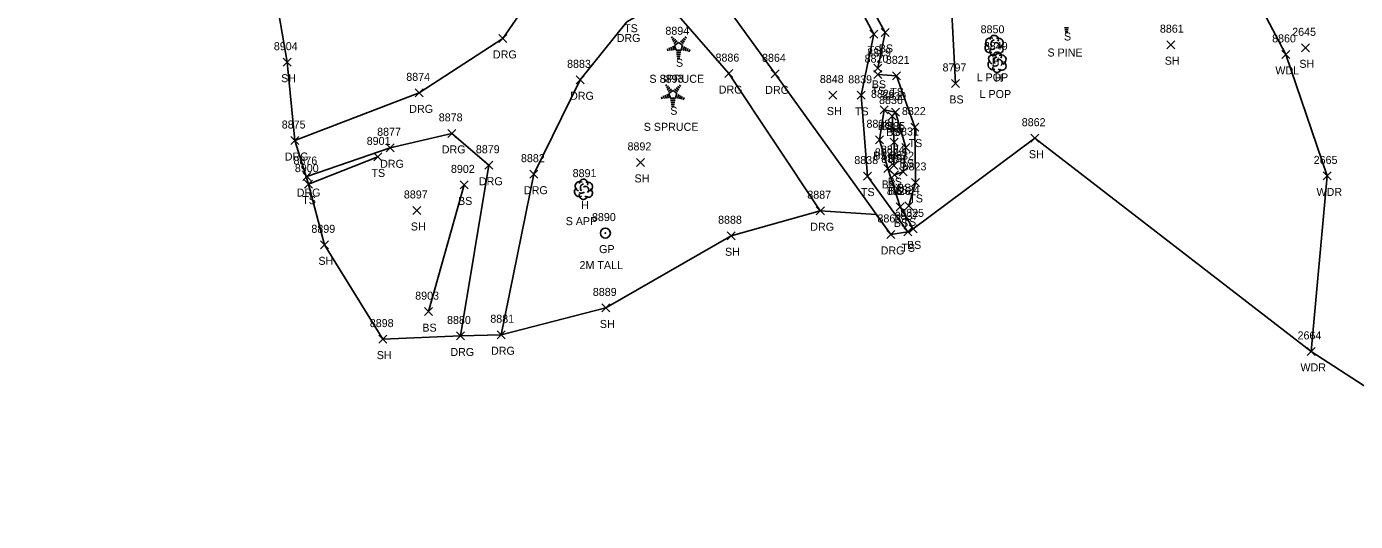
# Model space of a CAD drawing. Extents: x 1482574 to 1485769, y 580696 to 595649.
# Drawn here: x 1484447.1 to 1484779.3, y 582325.6 to 582449.2 of the extents above; entities that cross this region are included whole.
import ezdxf

# ---------------------------------------------------------------- set-up
doc = ezdxf.new("R2010")
doc.units = 0
for name, color, linetype in [('L_A', 7, 'Continuous'), ('L_C', 7, 'Continuous'), ('L_I', 7, 'Continuous'), ('L_TIC', 7, 'Continuous'), ('LAWA', 7, 'Continuous'), ('LELB', 7, 'Continuous'), ('LSOGP', 7, 'Continuous'), ('LTC', 7, 'Continuous'), ('LTD', 7, 'Continuous'), ('R_A', 7, 'Continuous'), ('R_C', 7, 'Continuous'), ('R_I', 7, 'Continuous'), ('R_TIC', 7, 'Continuous'), ('RDG', 7, 'Continuous'), ('RGP', 7, 'Continuous')]:
    doc.layers.add(name, color=color, linetype=linetype)

msp = doc.modelspace()

# ---------------------------------------------------------------- linework, layer by layer
at = {"layer": 'L_TIC'}
for points in [[(1484657.94, 582446.3), (1484659.94, 582448.3)], [(1484659.94, 582446.3), (1484657.94, 582448.3)], [(1484660.71, 582446.74), (1484662.71, 582448.74)], [(1484662.71, 582446.74), (1484660.71, 582448.74)], [(1484732.15, 582443.68), (1484734.15, 582445.68)], [(1484734.15, 582443.68), (1484732.15, 582445.68)], [(1484765.78, 582442.9), (1484767.78, 582444.9)], [(1484767.78, 582442.9), (1484765.78, 582444.9)], [(1484760.86, 582441.25), (1484762.86, 582443.25)], [(1484762.86, 582441.25), (1484760.86, 582443.25)], [(1484511.29, 582439.31), (1484513.29, 582441.31)], [(1484513.29, 582439.31), (1484511.29, 582441.31)], [(1484658.95, 582437.78), (1484660.95, 582439.78)], [(1484660.95, 582437.78), (1484658.95, 582439.78)], [(1484658.95, 582436.2), (1484660.95, 582438.2)], [(1484660.95, 582436.2), (1484658.95, 582438.2)], [(1484663.6, 582435.89), (1484665.6, 582437.89)], [(1484665.6, 582435.89), (1484663.6, 582437.89)], [(1484678.35, 582434), (1484680.35, 582436)], [(1484680.35, 582434), (1484678.35, 582436)], [(1484647.68, 582431.09), (1484649.68, 582433.09)], [(1484649.68, 582431.09), (1484647.68, 582433.09)], [(1484654.78, 582431.03), (1484656.78, 582433.03)], [(1484656.78, 582431.03), (1484654.78, 582433.03)], [(1484660.47, 582427.41), (1484662.47, 582429.4)], [(1484662.47, 582427.41), (1484660.47, 582429.4)], [(1484663.35, 582426.86), (1484665.35, 582428.86)], [(1484665.35, 582426.86), (1484663.35, 582428.86)], [(1484662.53, 582425.85), (1484664.53, 582427.85)], [(1484664.53, 582425.85), (1484662.53, 582427.85)], [(1484668.19, 582423.1), (1484670.19, 582425.1)], [(1484670.19, 582423.1), (1484668.19, 582425.1)], [(1484659.33, 582419.93), (1484661.33, 582421.93)], [(1484661.33, 582419.93), (1484659.33, 582421.93)], [(1484698.19, 582420.32), (1484700.19, 582422.32)], [(1484700.19, 582420.32), (1484698.19, 582422.32)], [(1484663.03, 582419.34), (1484665.03, 582421.34)], [(1484665.03, 582419.34), (1484663.03, 582421.34)], [(1484665.91, 582417.99), (1484667.91, 582419.99)], [(1484667.91, 582417.99), (1484665.91, 582419.99)], [(1484533.93, 582415.64), (1484535.93, 582417.64)], [(1484535.93, 582415.64), (1484533.93, 582417.64)], [(1484599.61, 582414.27), (1484601.61, 582416.27)], [(1484601.61, 582414.27), (1484599.61, 582416.27)], [(1484662.94, 582413.47), (1484664.94, 582415.46)], [(1484664.94, 582413.47), (1484662.94, 582415.46)], [(1484656.29, 582410.86), (1484658.29, 582412.86)], [(1484658.29, 582410.86), (1484656.29, 582412.86)], [(1484661.42, 582412.78), (1484663.42, 582414.78)], [(1484663.42, 582412.78), (1484661.42, 582414.78)], [(1484663.04, 582411.17), (1484665.04, 582413.16)], [(1484665.04, 582411.17), (1484663.04, 582413.16)], [(1484665.26, 582411.94), (1484667.26, 582413.94)], [(1484667.26, 582411.94), (1484665.26, 582413.94)], [(1484771.2, 582410.89), (1484773.2, 582412.89)], [(1484773.2, 582410.89), (1484771.2, 582412.89)], [(1484516.63, 582408.84), (1484518.63, 582410.84)], [(1484518.63, 582408.84), (1484516.63, 582410.84)], [(1484555.55, 582408.65), (1484557.55, 582410.65)], [(1484557.55, 582408.65), (1484555.55, 582410.65)], [(1484668.36, 582409.27), (1484670.36, 582411.27)], [(1484670.36, 582409.27), (1484668.36, 582411.27)], [(1484664.47, 582403.15), (1484666.47, 582405.15)], [(1484666.47, 582403.15), (1484664.47, 582405.15)], [(1484666.66, 582403.4), (1484668.66, 582405.4)], [(1484668.66, 582403.4), (1484666.66, 582405.4)], [(1484543.7, 582402.26), (1484545.7, 582404.26)], [(1484545.7, 582402.26), (1484543.7, 582404.26)], [(1484666.38, 582396.93), (1484668.38, 582398.93)], [(1484668.38, 582396.93), (1484666.38, 582398.93)], [(1484667.76, 582397.66), (1484669.76, 582399.65)], [(1484669.76, 582397.66), (1484667.76, 582399.65)], [(1484520.6, 582393.68), (1484522.6, 582395.68)], [(1484522.6, 582393.68), (1484520.6, 582395.68)], [(1484622.24, 582395.94), (1484624.24, 582397.94)], [(1484624.24, 582395.94), (1484622.24, 582397.94)], [(1484546.62, 582376.98), (1484548.62, 582378.98)], [(1484548.62, 582376.98), (1484546.62, 582378.98)], [(1484590.95, 582377.91), (1484592.95, 582379.91)], [(1484592.95, 582377.91), (1484590.95, 582379.91)], [(1484535.19, 582370.12), (1484537.19, 582372.12)], [(1484537.19, 582370.12), (1484535.19, 582372.12)], [(1484767.18, 582367.05), (1484769.18, 582369.05)], [(1484769.18, 582367.05), (1484767.18, 582369.05)]]:
    msp.add_lwpolyline(points, dxfattribs=at)
at = {"layer": 'LAWA'}
for points in [[(1484735.75, 582505.05), (1484756.14, 582484.92), (1484751.25, 582462.57), (1484761.86, 582442.25)], [(1484772.2, 582411.89), (1484761.86, 582442.25)], [(1484768.18, 582368.05), (1484772.2, 582411.89)]]:
    msp.add_lwpolyline(points, dxfattribs=at)
at = {"layer": 'LELB'}
for points in [[(1484679.35, 582435), (1484677.76, 582465.38), (1484673.7, 582479.61), (1484662.8, 582499.32), (1484648.1, 582524.52)], [(1484667.38, 582397.93), (1484657.29, 582411.86), (1484655.78, 582432.03), (1484658.94, 582447.3), (1484649.61, 582464.77), (1484646.12, 582487.45), (1484641.79, 582499.64)], [(1484644.19, 582499.28), (1484648.56, 582486.94), (1484650.92, 582472.84), (1484654, 582461.95), (1484661.71, 582447.74), (1484659.95, 582438.78)], [(1484659.95, 582437.2), (1484664.6, 582436.89), (1484669.19, 582424.1), (1484669.36, 582410.27), (1484667.66, 582404.4)], [(1484668.76, 582398.66), (1484665.47, 582404.15), (1484662.42, 582413.78), (1484660.33, 582420.93), (1484661.47, 582428.41), (1484664.35, 582427.86), (1484666.91, 582418.99), (1484666.26, 582412.94), (1484664.04, 582412.17)], [(1484663.94, 582414.46), (1484664.03, 582420.34), (1484663.53, 582426.85)], [(1484517.63, 582409.84), (1484534.93, 582416.64)], [(1484556.55, 582409.65), (1484547.62, 582377.98)]]:
    msp.add_lwpolyline(points, dxfattribs=at)
at = {"layer": 'LSOGP'}
msp.add_lwpolyline([(1484830.67, 582305.91), (1484811.44, 582340.04), (1484768.18, 582368.05), (1484699.19, 582421.32), (1484668.76, 582398.66), (1484667.38, 582397.93), (1484663.13, 582397.27), (1484659.52, 582402.29), (1484645.53, 582403.2), (1484623.23, 582396.94), (1484591.95, 582378.91), (1484565.74, 582372.21), (1484555.58, 582371.9), (1484536.19, 582371.12), (1484521.6, 582394.68), (1484517.63, 582409.84), (1484514.18, 582420.74), (1484512.29, 582440.31), (1484507.38, 582468.85), (1484496.79, 582480.07), (1484475.26, 582497.56), (1484469.2, 582496.81), (1484449.6, 582507.61), (1484397.45, 582542.25)], dxfattribs=at)
at = {"layer": 'LTC'}
for p, q in [((1484707.59, 582448.89), (1484706.6, 582448.89)), ((1484707.5, 582448.39), (1484706.67, 582448.39)), ((1484608.26, 582446.37), (1484608.62, 582446.63)), ((1484608.47, 582445.91), (1484609, 582446.29)), ((1484608.68, 582445.44), (1484609.39, 582445.95)), ((1484608.89, 582444.97), (1484609.77, 582445.61)), ((1484609.12, 582444.52), (1484610.13, 582445.25)), ((1484610.13, 582445.25), (1484611.13, 582444.53)), ((1484610.55, 582445.57), (1484611.36, 582444.98)), ((1484610.92, 582445.91), (1484611.6, 582445.42)), ((1484611.29, 582446.26), (1484611.84, 582445.86)), ((1484611.66, 582446.61), (1484612.08, 582446.31)), ((1484707.42, 582447.89), (1484706.75, 582447.89)), ((1484607.3, 582443.65), (1484607.45, 582443.18)), ((1484607.75, 582443.87), (1484607.96, 582443.22)), ((1484608.21, 582444.08), (1484608.48, 582443.25)), ((1484608.66, 582444.3), (1484608.99, 582443.28)), ((1484609.12, 582444.52), (1484609.5, 582443.33)), ((1484610.73, 582443.33), (1484609.5, 582443.33)), ((1484610.7, 582442.83), (1484609.55, 582442.83)), ((1484610.61, 582442.33), (1484609.62, 582442.33)), ((1484610.53, 582441.83), (1484609.7, 582441.83)), ((1484611.13, 582444.53), (1484610.73, 582443.33)), ((1484611.56, 582444.26), (1484611.23, 582443.22)), ((1484612.01, 582444.01), (1484611.72, 582443.12)), ((1484612.45, 582443.76), (1484612.22, 582443.03)), ((1484612.9, 582443.51), (1484612.71, 582442.93)), ((1484610.45, 582441.33), (1484609.77, 582441.33)), ((1484605.87, 582431.65), (1484606.02, 582431.18)), ((1484606.33, 582431.87), (1484606.54, 582431.22)), ((1484606.78, 582432.09), (1484607.05, 582431.25)), ((1484606.84, 582434.37), (1484607.19, 582434.63)), ((1484607.05, 582433.91), (1484607.58, 582434.29)), ((1484607.24, 582432.3), (1484607.57, 582431.28)), ((1484607.26, 582433.44), (1484607.96, 582433.95)), ((1484607.47, 582432.98), (1484608.35, 582433.61)), ((1484607.69, 582432.52), (1484608.71, 582433.26)), ((1484607.69, 582432.52), (1484608.08, 582431.33)), ((1484608.71, 582433.26), (1484609.7, 582432.53)), ((1484609.13, 582433.57), (1484609.93, 582432.98)), ((1484609.7, 582432.53), (1484609.31, 582431.33)), ((1484609.5, 582433.92), (1484610.18, 582433.42)), ((1484610.14, 582432.26), (1484609.8, 582431.22)), ((1484609.87, 582434.27), (1484610.42, 582433.87)), ((1484610.24, 582434.61), (1484610.66, 582434.31)), ((1484610.58, 582432.01), (1484610.3, 582431.12)), ((1484611.03, 582431.76), (1484610.79, 582431.03)), ((1484609.31, 582431.33), (1484608.08, 582431.33)), ((1484609.27, 582430.83), (1484608.13, 582430.83)), ((1484609.19, 582430.33), (1484608.2, 582430.33)), ((1484609.11, 582429.83), (1484608.27, 582429.83)), ((1484609.02, 582429.33), (1484608.35, 582429.33)), ((1484611.47, 582431.51), (1484611.29, 582430.93))]:
    msp.add_line(p, q, dxfattribs=at)
at = {"layer": 'LTD'}
for p, q in [((1484688.95, 582444.53), (1484688.95, 582444.53)), ((1484688.95, 582444.53), (1484688.95, 582444.53)), ((1484689.69, 582440.35), (1484689.69, 582440.35)), ((1484689.69, 582440.35), (1484689.69, 582440.35)), ((1484586.32, 582408.59), (1484586.32, 582408.59)), ((1484586.32, 582408.59), (1484586.32, 582408.59))]:
    msp.add_line(p, q, dxfattribs=at)
for centre in [(1484688.99, 582445.97), (1484689.74, 582441.78), (1484586.37, 582410.03)]:
    msp.add_arc(centre, 1.05, 335.5272, 180.9563, dxfattribs=at)
for centre, major_axis, ratio, start_param, end_param in [((1484688.16, 582445.2), (1.21, -0.51), 0.895232, 1.570796, 4.712389), ((1484688.74, 582444.99), (-0.208, -0.792), 0.645439, 3.141593, 6.283185), ((1484689.45, 582444.37), (-0.5, 0.667), 0.989748, 3.141593, 6.283185), ((1484689.99, 582445.12), (-1.14, -0.48), 0.949671, 1.570796, 4.712389), ((1484687.86, 582443.83), (0.58, -1.04), 0.959034, 3.141593, 6.283185), ((1484688.9, 582441.02), (1.21, -0.51), 0.895232, 1.570796, 4.712389), ((1484688.95, 582443.03), (0.26, 1.06), 0.942809, 1.570796, 4.712389), ((1484688.49, 582443.78), (-0.625, -0.083), 0.423636, 0, 3.141593), ((1484689.48, 582440.81), (-0.208, -0.792), 0.645439, 3.141593, 6.283185), ((1484689.95, 582443.7), (-1.09, 0.79), 0.841452, 1.570796, 4.712389), ((1484690.73, 582440.93), (-1.14, -0.48), 0.949671, 1.570796, 4.712389), ((1484688.61, 582439.64), (0.58, -1.04), 0.959034, 3.141593, 6.283185), ((1484689.69, 582438.85), (0.26, 1.06), 0.942809, 1.570796, 4.712389), ((1484689.23, 582439.6), (-0.625, -0.083), 0.423636, 0, 3.141593), ((1484690.19, 582440.18), (-0.5, 0.667), 0.989748, 3.141593, 6.283185), ((1484690.69, 582439.52), (-1.09, 0.79), 0.841452, 1.570796, 4.712389), ((1484585.24, 582407.88), (0.58, -1.04), 0.959034, 3.141593, 6.283185), ((1484585.53, 582409.26), (1.21, -0.51), 0.895232, 1.570796, 4.712389), ((1484586.11, 582409.05), (-0.208, -0.792), 0.645439, 3.141593, 6.283185), ((1484586.82, 582408.43), (-0.5, 0.667), 0.989748, 3.141593, 6.283185), ((1484587.32, 582407.76), (-1.09, 0.79), 0.841452, 1.570796, 4.712389), ((1484587.36, 582409.18), (-1.14, -0.48), 0.949671, 1.570796, 4.712389), ((1484586.32, 582407.09), (0.26, 1.06), 0.942809, 1.570796, 4.712389), ((1484585.86, 582407.84), (-0.625, -0.083), 0.423636, 0, 3.141593)]:
    msp.add_ellipse(centre, major_axis=major_axis, ratio=ratio, start_param=start_param, end_param=end_param, dxfattribs=at)
at = {"layer": 'R_TIC'}
for points in [[(1484565.22, 582445.25), (1484567.22, 582447.25)], [(1484567.22, 582445.25), (1484565.22, 582447.25)], [(1484621.66, 582436.46), (1484623.66, 582438.46)], [(1484623.66, 582436.46), (1484621.66, 582438.46)], [(1484633.28, 582436.4), (1484635.28, 582438.39)], [(1484635.28, 582436.4), (1484633.28, 582438.39)], [(1484584.5, 582434.91), (1484586.5, 582436.9)], [(1484586.5, 582434.91), (1484584.5, 582436.9)], [(1484544.3, 582431.65), (1484546.3, 582433.65)], [(1484546.3, 582431.65), (1484544.3, 582433.65)], [(1484513.18, 582419.74), (1484515.18, 582421.74)], [(1484515.18, 582419.74), (1484513.18, 582421.74)], [(1484552.43, 582421.52), (1484554.43, 582423.52)], [(1484554.43, 582421.52), (1484552.43, 582423.52)], [(1484537.02, 582417.92), (1484539.02, 582419.92)], [(1484539.02, 582417.92), (1484537.02, 582419.92)], [(1484561.71, 582413.56), (1484563.71, 582415.56)], [(1484563.71, 582413.56), (1484561.71, 582415.56)], [(1484516.17, 582410.74), (1484518.17, 582412.73)], [(1484518.17, 582410.74), (1484516.17, 582412.73)], [(1484572.97, 582411.33), (1484574.97, 582413.33)], [(1484574.97, 582411.33), (1484572.97, 582413.33)], [(1484644.54, 582402.21), (1484646.54, 582404.2)], [(1484646.54, 582402.21), (1484644.54, 582404.2)], [(1484662.13, 582396.27), (1484664.13, 582398.27)], [(1484664.13, 582396.27), (1484662.13, 582398.27)], [(1484554.58, 582370.9), (1484556.58, 582372.9)], [(1484556.58, 582370.9), (1484554.58, 582372.9)], [(1484564.74, 582371.21), (1484566.74, 582373.21)], [(1484566.74, 582371.21), (1484564.74, 582373.21)]]:
    msp.add_lwpolyline(points, dxfattribs=at)
at = {"layer": 'RDG'}
for points in [[(1484585.36, 582562.81), (1484588.38, 582528.99), (1484583.83, 582490.05), (1484576.39, 582461.15), (1484566.22, 582446.25), (1484545.3, 582432.65), (1484514.18, 582420.74)], [(1484663.13, 582397.27), (1484634.28, 582437.39), (1484611, 582469.51), (1484602.12, 582494.16), (1484599.66, 582522.83), (1484598.44, 582561.88)], [(1484565.74, 582372.21), (1484573.97, 582412.33), (1484585.5, 582435.91), (1484597.15, 582450.36), (1484606.71, 582455.85), (1484622.66, 582437.46), (1484645.53, 582403.2)], [(1484517.17, 582411.73), (1484538.02, 582418.92), (1484553.43, 582422.52), (1484562.71, 582414.56), (1484555.58, 582371.9)]]:
    msp.add_lwpolyline(points, dxfattribs=at)
at = {"layer": 'RGP'}
msp.add_line((1484591.81, 582397.61), (1484591.81, 582397.61), dxfattribs=at)
for radius in [1.25, 0.0833]:
    msp.add_circle((1484591.81, 582397.61), radius, dxfattribs=at)

# ---------------------------------------------------------------- texts
at = {"layer": 'L_A'}
for s, p in [('TS', (1484596.5, 582447.79)), ('S', (1484706.43, 582445.73)), ('TS', (1484657.35, 582442.3)), ('BS', (1484660.15, 582442.74)), ('SH', (1484731.63, 582439.68)), ('S', (1484609.45, 582439.16)), ('H', (1484688.38, 582439.53)), ('WDL', (1484759.27, 582437.25)), ('SH', (1484765.27, 582438.9)), ('SH', (1484510.78, 582435.31)), ('BS', (1484658.39, 582433.78)), ('H', (1484689.12, 582435.35)), ('TS', (1484658.36, 582432.2)), ('TS', (1484663.01, 582431.89)), ('BS', (1484677.79, 582430)), ('S', (1484608.03, 582427.17)), ('SH', (1484647.17, 582427.09)), ('TS', (1484654.19, 582427.03)), ('BS', (1484659.91, 582423.4)), ('BS', (1484661.97, 582421.85)), ('BS', (1484662.79, 582422.86)), ('TS', (1484667.6, 582419.1)), ('SH', (1484697.67, 582416.32)), ('BS', (1484658.77, 582415.93)), ('BS', (1484662.47, 582415.34)), ('BS', (1484665.35, 582413.99)), ('TS', (1484533.34, 582411.64)), ('SH', (1484599.1, 582410.27)), ('TS', (1484655.7, 582406.86)), ('BS', (1484660.86, 582408.78)), ('BS', (1484662.38, 582409.46)), ('BS', (1484662.48, 582407.17)), ('BS', (1484664.7, 582407.94)), ('WDR', (1484769.56, 582406.89)), ('TS', (1484516.04, 582404.84)), ('BS', (1484554.99, 582404.65)), ('H', (1484585.75, 582403.59)), ('TS', (1484667.77, 582405.27)), ('SH', (1484543.19, 582398.26)), ('BS', (1484663.91, 582399.15)), ('TS', (1484666.07, 582399.4)), ('BS', (1484667.2, 582393.66)), ('SH', (1484621.72, 582391.94)), ('TS', (1484665.79, 582392.93)), ('SH', (1484520.09, 582389.68)), ('SH', (1484590.43, 582373.91)), ('BS', (1484546.06, 582372.98)), ('SH', (1484534.68, 582366.12)), ('WDR', (1484765.54, 582363.05))]:
    msp.add_text(s, height=2, dxfattribs=at).set_placement(p)
at = {"layer": 'L_C'}
for s, p in [('S PINE', (1484702.32, 582441.73)), ('S SPRUCE', (1484602.82, 582435.16)), ('L POP', (1484684.61, 582435.53)), ('L POP', (1484685.35, 582431.35)), ('S SPRUCE', (1484601.4, 582423.16)), ('S APP', (1484581.89, 582399.59))]:
    msp.add_text(s, height=2, dxfattribs=at).set_placement(p)
at = {"layer": 'L_I'}
for s, p in [('8894', (1484606.81, 582447.16)), ('8850', (1484685.6, 582447.53)), ('8861', (1484730.41, 582447.68)), ('2645', (1484763.48, 582446.9)), ('8904', (1484508.95, 582443.31)), ('8849', (1484686.42, 582443.35)), ('8860', (1484758.46, 582445.25)), ('8820', (1484656.61, 582440.2)), ('8819', (1484657.25, 582441.78)), ('8821', (1484661.91, 582439.89)), ('8797', (1484676.09, 582438)), ('8893', (1484605.39, 582435.17)), ('8848', (1484645.42, 582435.09)), ('8839', (1484652.51, 582435.03)), ('8829', (1484658.2, 582431.41)), ('8836', (1484660.21, 582429.85)), ('8830', (1484661, 582430.86)), ('8822', (1484665.93, 582427.1)), ('8828', (1484657.07, 582423.93)), ('8835', (1484660.77, 582423.34)), ('8862', (1484695.88, 582424.32)), ('8901', (1484532.16, 582419.64)), ('8831', (1484664.22, 582421.99)), ('8892', (1484597.35, 582418.27)), ('8827', (1484659.16, 582416.78)), ('8834', (1484660.68, 582417.46)), ('8838', (1484654.03, 582414.86)), ('8833', (1484660.78, 582415.17)), ('8832', (1484663, 582415.94)), ('8823', (1484666.1, 582413.27)), ('2665', (1484768.85, 582414.89)), ('8900', (1484514.2, 582412.84)), ('8902', (1484553.21, 582412.65)), ('8891', (1484583.63, 582411.59)), ('8826', (1484662.16, 582407.15)), ('8824', (1484664.4, 582407.4)), ('8897', (1484541.45, 582406.26)), ('8888', (1484619.98, 582399.94)), ('8837', (1484664.12, 582400.93)), ('8825', (1484665.5, 582401.66)), ('8899', (1484518.33, 582397.68)), ('8903', (1484544.28, 582380.98)), ('8889', (1484588.68, 582381.91)), ('8898', (1484532.93, 582374.12)), ('2664', (1484764.82, 582371.05))]:
    msp.add_text(s, height=2, dxfattribs=at).set_placement(p)
at = {"layer": 'LTC'}
for p in [(1484610.01, 582444.27), (1484608.59, 582432.27)]:
    msp.add_text('.', height=1.04, rotation=270, dxfattribs=at).set_placement(p)
at = {"layer": 'R_A'}
for s, p in [('DRG', (1484594.64, 582445.36)), ('DRG', (1484563.71, 582441.25)), ('DRG', (1484582.99, 582430.91)), ('DRG', (1484620.15, 582432.46)), ('DRG', (1484631.77, 582432.39)), ('DRG', (1484542.79, 582427.65)), ('DRG', (1484550.92, 582417.52)), ('DRG', (1484511.67, 582415.74)), ('DRG', (1484535.51, 582413.92)), ('DRG', (1484514.66, 582406.73)), ('DRG', (1484560.2, 582409.56)), ('DRG', (1484571.46, 582407.33)), ('DRG', (1484643.02, 582398.2)), ('GP', (1484590.24, 582392.61)), ('DRG', (1484660.62, 582392.27)), ('DRG', (1484553.07, 582366.9)), ('DRG', (1484563.23, 582367.21))]:
    msp.add_text(s, height=2, dxfattribs=at).set_placement(p)
at = {"layer": 'R_C'}
msp.add_text('2M TALL', height=2, dxfattribs=at).set_placement((1484585.35, 582388.61))
at = {"layer": 'R_I'}
for s, p in [('8886', (1484619.34, 582440.46)), ('8864', (1484630.97, 582440.4)), ('8883', (1484582.24, 582438.9)), ('8874', (1484542.05, 582435.65)), ('8875', (1484510.92, 582423.74)), ('8878', (1484550.17, 582425.52)), ('8877', (1484534.76, 582421.92)), ('8879', (1484559.44, 582417.56)), ('8876', (1484513.85, 582414.73)), ('8882', (1484570.71, 582415.33)), ('8887', (1484642.28, 582406.2)), ('8890', (1484588.46, 582400.61)), ('8863', (1484659.82, 582400.27)), ('8880', (1484552.24, 582374.9)), ('8881', (1484563.05, 582375.21))]:
    msp.add_text(s, height=2, dxfattribs=at).set_placement(p)

doc.saveas('drawing.dxf')
